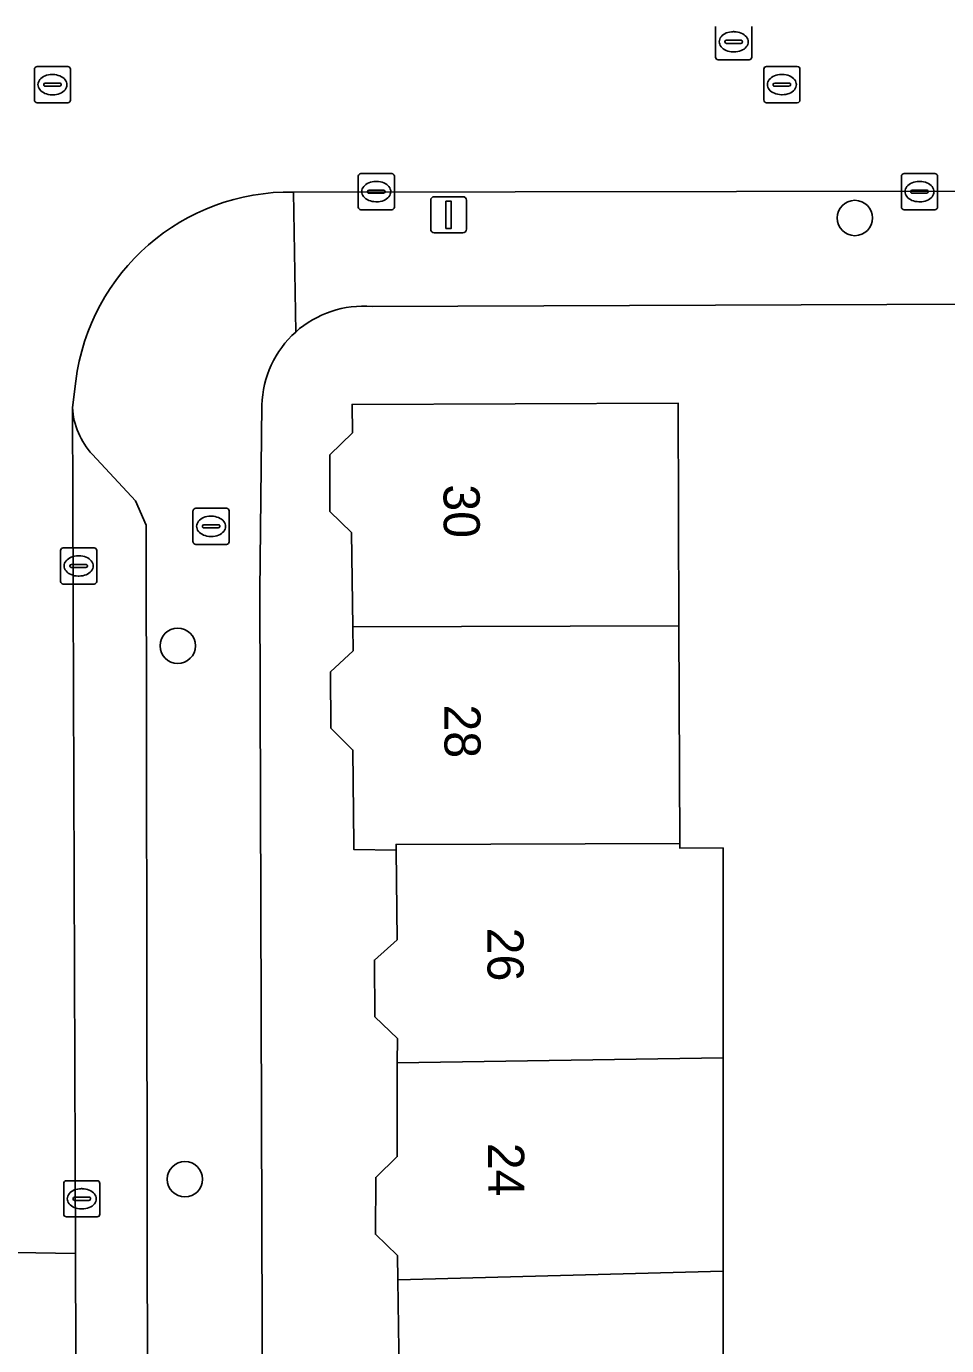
# Model space of a CAD drawing. Extents: x 160732 to 162107, y 387428 to 388479.
# Drawn here: x 161065.16 to 161090.63, y 388098.03 to 388134.52 of the extents above; entities that cross this region are included whole.
import ezdxf

# ---------------------------------------------------------------- set-up
doc = ezdxf.new("R2010")
doc.units = 0
for name, color, linetype in [('IMGEO_Boom', 7, 'Continuous'), ('IMGEO_Brandkraan', 7, 'Continuous'), ('IMGEO_Erf', 7, 'Continuous'), ('IMGEO_Kolk', 7, 'Continuous'), ('IMGEO_Lichtmast', 7, 'Continuous'), ('IMGEO_Pand', 7, 'Continuous'), ('IMGEO_Pand_nummerreeks', 7, 'Continuous'), ('IMGEO_Parkeervlak_open', 7, 'Continuous'), ('IMGEO_Rijbaan_lokaal_open', 7, 'Continuous'), ('IMGEO_Rioolput', 7, 'Continuous'), ('IMGEO_Voetpad_open', 7, 'Continuous')]:
    doc.layers.add(name, color=color, linetype=linetype)

msp = doc.modelspace()

# ---------------------------------------------------------------- linework, layer by layer
at = {"layer": 'IMGEO_Boom'}
for centre in [(161088.094, 388129.219), (161069.354, 388117.385), (161069.552, 388102.631)]:
    msp.add_circle(centre, 0.489, dxfattribs=at)
at = {"layer": 'IMGEO_Brandkraan'}
for p, q in [((161069.851, 388121.19), (161070.703, 388121.19)), ((161069.776, 388120.264), (161069.776, 388121.116)), ((161070.264, 388120.97), (161070.289, 388120.97)), ((161070.777, 388121.116), (161070.777, 388120.264)), ((161070.035, 388120.684), (161070.035, 388120.696)), ((161070.473, 388120.647), (161070.075, 388120.647)), ((161070.078, 388120.733), (161070.476, 388120.733)), ((161070.519, 388120.696), (161070.519, 388120.684)), ((161070.703, 388120.19), (161069.851, 388120.19)), ((161070.287, 388120.41), (161070.262, 388120.41))]:
    msp.add_line(p, q, dxfattribs=at)
for points in [[(161069.851, 388121.19), (161070.703, 388121.19)], [(161069.776, 388120.264), (161069.776, 388121.116)], [(161070.777, 388121.116), (161070.777, 388120.264)], [(161070.703, 388120.19), (161069.851, 388120.19)]]:
    msp.add_lwpolyline(points, dxfattribs=at)
for centre, radius, start, end in [((161069.853, 388121.114), 0.0765, 91.552, 178.448), ((161069.853, 388121.114), 0.0765, 91.552, 178.448), ((161070.701, 388121.114), 0.0765, 1.552, 88.448), ((161070.701, 388121.114), 0.0765, 1.552, 88.448), ((161070.075, 388120.693), 0.0403, 85.8775, 175.7526), ((161070.072, 388120.683), 0.0366, 178.938, 274.7102), ((161070.476, 388120.69), 0.043, 264.8664, 352.4533), ((161070.48, 388120.695), 0.0386, 1.7309, 96.639), ((161069.853, 388120.266), 0.0765, 181.552, 268.448), ((161069.853, 388120.266), 0.0765, 181.552, 268.448), ((161070.701, 388120.266), 0.0765, 271.552, 358.448), ((161070.701, 388120.266), 0.0765, 271.552, 358.448)]:
    msp.add_arc(centre, radius, start, end, dxfattribs=at)
for centre, major_axis, ratio, start_param, end_param in [((161070.263, 388120.69), (-0.387, 0.002), 0.722429, 4.712389, 7.853982), ((161070.288, 388120.69), (-0.39, 0.002), 0.717154, 1.570796, 4.712389)]:
    msp.add_ellipse(centre, major_axis=major_axis, ratio=ratio, start_param=start_param, end_param=end_param, dxfattribs=at)
at = {"layer": 'IMGEO_Erf'}
for points in [[(161098.485, 388126.866), (161074.731, 388126.768)], [(161075.479, 388097.267), (161075.447, 388099.851), (161075.439, 388100.517), (161074.827, 388101.11), (161074.835, 388102.682), (161075.427, 388103.257), (161075.431, 388105.846), (161075.432, 388106.522), (161074.813, 388107.119), (161074.796, 388108.691), (161075.43, 388109.256), (161075.397, 388111.731), (161074.228, 388111.749), (161074.227, 388111.888), (161074.201, 388114.502), (161073.591, 388115.112), (161073.585, 388116.667), (161074.207, 388117.251), (161074.197, 388117.906), (161074.159, 388120.52), (161073.564, 388121.098), (161073.561, 388122.665), (161074.19, 388123.274), (161074.181, 388124.064), (161083.201, 388124.099), (161083.225, 388117.934), (161083.247, 388111.922), (161083.248, 388111.79), (161084.448, 388111.795), (161084.448, 388105.986), (161084.448, 388100.089), (161084.448, 388099.909), (161084.448, 388094.12)], [(161071.685, 388124.043), (161071.624, 388118.893), (161071.804, 388063.698)]]:
    msp.add_lwpolyline(points, dxfattribs=at)
for centre, radius, start, end in [((161074.488, 388123.971), 2.808, 85.0387, 131.7661), ((161074.485, 388123.977), 2.8, 131.8022, 178.6583)]:
    msp.add_arc(centre, radius, start, end, dxfattribs=at)
at = {"layer": 'IMGEO_Kolk'}
for p, q in [((161074.348, 388129.522), (161074.348, 388130.374)), ((161074.423, 388130.448), (161075.275, 388130.448)), ((161075.349, 388130.374), (161075.349, 388129.522)), ((161089.382, 388129.522), (161089.382, 388130.374)), ((161089.457, 388130.448), (161090.309, 388130.448)), ((161090.383, 388130.374), (161090.383, 388129.522)), ((161074.607, 388129.942), (161074.607, 388129.954)), ((161074.65, 388129.991), (161075.048, 388129.991)), ((161074.836, 388130.228), (161074.861, 388130.228)), ((161075.091, 388129.954), (161075.091, 388129.942)), ((161089.641, 388129.942), (161089.641, 388129.954)), ((161089.684, 388129.991), (161090.082, 388129.991)), ((161089.87, 388130.228), (161089.895, 388130.228)), ((161090.125, 388129.954), (161090.125, 388129.942)), ((161075.045, 388129.905), (161074.647, 388129.905)), ((161074.859, 388129.668), (161074.834, 388129.668)), ((161090.079, 388129.905), (161089.681, 388129.905)), ((161089.893, 388129.668), (161089.868, 388129.668)), ((161075.275, 388129.448), (161074.423, 388129.448)), ((161090.309, 388129.448), (161089.457, 388129.448)), ((161066.186, 388120.095), (161067.038, 388120.095)), ((161066.111, 388119.169), (161066.111, 388120.021)), ((161066.599, 388119.875), (161066.624, 388119.875)), ((161067.112, 388120.021), (161067.112, 388119.169)), ((161066.37, 388119.589), (161066.37, 388119.601)), ((161066.808, 388119.552), (161066.41, 388119.552)), ((161066.413, 388119.638), (161066.811, 388119.638)), ((161066.854, 388119.601), (161066.854, 388119.589)), ((161067.038, 388119.095), (161066.186, 388119.095)), ((161066.622, 388119.315), (161066.597, 388119.315)), ((161066.272, 388102.59), (161067.124, 388102.59)), ((161066.197, 388101.664), (161066.197, 388102.516)), ((161066.685, 388102.37), (161066.71, 388102.37)), ((161067.198, 388102.516), (161067.198, 388101.664)), ((161066.456, 388102.084), (161066.456, 388102.096)), ((161066.894, 388102.047), (161066.496, 388102.047)), ((161066.499, 388102.133), (161066.897, 388102.133)), ((161066.94, 388102.096), (161066.94, 388102.084)), ((161067.124, 388101.59), (161066.272, 388101.59)), ((161066.708, 388101.81), (161066.683, 388101.81))]:
    msp.add_line(p, q, dxfattribs=at)
for points in [[(161074.348, 388129.522), (161074.348, 388130.374)], [(161074.423, 388130.448), (161075.275, 388130.448)], [(161075.349, 388130.374), (161075.349, 388129.522)], [(161089.382, 388129.522), (161089.382, 388130.374)], [(161089.457, 388130.448), (161090.309, 388130.448)], [(161090.383, 388130.374), (161090.383, 388129.522)], [(161075.275, 388129.448), (161074.423, 388129.448)], [(161090.309, 388129.448), (161089.457, 388129.448)], [(161066.186, 388120.095), (161067.038, 388120.095)], [(161066.111, 388119.169), (161066.111, 388120.021)], [(161067.112, 388120.021), (161067.112, 388119.169)], [(161067.038, 388119.095), (161066.186, 388119.095)], [(161066.272, 388102.59), (161067.124, 388102.59)], [(161066.197, 388101.664), (161066.197, 388102.516)], [(161067.198, 388102.516), (161067.198, 388101.664)], [(161067.124, 388101.59), (161066.272, 388101.59)]]:
    msp.add_lwpolyline(points, dxfattribs=at)
for centre, radius, start, end in [((161074.425, 388130.372), 0.0765, 91.552, 178.448), ((161074.425, 388130.372), 0.0765, 91.552, 178.448), ((161075.273, 388130.372), 0.0765, 1.552, 88.448), ((161075.273, 388130.372), 0.0765, 1.552, 88.448), ((161089.459, 388130.372), 0.0765, 91.552, 178.448), ((161089.459, 388130.372), 0.0765, 91.552, 178.448), ((161090.307, 388130.372), 0.0765, 1.552, 88.448), ((161090.307, 388130.372), 0.0765, 1.552, 88.448), ((161074.647, 388129.951), 0.0403, 85.8775, 175.7526), ((161074.644, 388129.941), 0.0366, 178.938, 274.7102), ((161075.048, 388129.948), 0.043, 264.8664, 352.4533), ((161075.052, 388129.953), 0.0386, 1.7309, 96.639), ((161089.681, 388129.951), 0.0403, 85.8775, 175.7526), ((161089.678, 388129.941), 0.0366, 178.938, 274.7102), ((161090.082, 388129.948), 0.043, 264.8664, 352.4533), ((161090.086, 388129.953), 0.0386, 1.7309, 96.639), ((161074.425, 388129.524), 0.0765, 181.552, 268.448), ((161074.425, 388129.524), 0.0765, 181.552, 268.448), ((161075.273, 388129.524), 0.0765, 271.552, 358.448), ((161075.273, 388129.524), 0.0765, 271.552, 358.448), ((161089.459, 388129.524), 0.0765, 181.552, 268.448), ((161089.459, 388129.524), 0.0765, 181.552, 268.448), ((161090.307, 388129.524), 0.0765, 271.552, 358.448), ((161090.307, 388129.524), 0.0765, 271.552, 358.448), ((161066.188, 388120.019), 0.0765, 91.552, 178.448), ((161066.188, 388120.019), 0.0765, 91.552, 178.448), ((161067.036, 388120.019), 0.0765, 1.552, 88.448), ((161067.036, 388120.019), 0.0765, 1.552, 88.448), ((161066.41, 388119.598), 0.0403, 85.8775, 175.7526), ((161066.407, 388119.588), 0.0366, 178.938, 274.7102), ((161066.811, 388119.595), 0.043, 264.8664, 352.4533), ((161066.815, 388119.6), 0.0386, 1.7309, 96.639), ((161066.188, 388119.171), 0.0765, 181.552, 268.448), ((161066.188, 388119.171), 0.0765, 181.552, 268.448), ((161067.036, 388119.171), 0.0765, 271.552, 358.448), ((161067.036, 388119.171), 0.0765, 271.552, 358.448), ((161066.274, 388102.514), 0.0765, 91.552, 178.448), ((161066.274, 388102.514), 0.0765, 91.552, 178.448), ((161067.122, 388102.514), 0.0765, 1.552, 88.448), ((161067.122, 388102.514), 0.0765, 1.552, 88.448), ((161066.496, 388102.093), 0.0403, 85.8775, 175.7526), ((161066.493, 388102.083), 0.0366, 178.938, 274.7102), ((161066.897, 388102.09), 0.043, 264.8664, 352.4533), ((161066.901, 388102.095), 0.0386, 1.7309, 96.639), ((161066.274, 388101.666), 0.0765, 181.552, 268.448), ((161066.274, 388101.666), 0.0765, 181.552, 268.448), ((161067.122, 388101.666), 0.0765, 271.552, 358.448), ((161067.122, 388101.666), 0.0765, 271.552, 358.448)]:
    msp.add_arc(centre, radius, start, end, dxfattribs=at)
for centre, major_axis, ratio, start_param, end_param in [((161074.835, 388129.948), (-0.387, 0.002), 0.722429, 4.712389, 7.853982), ((161074.86, 388129.948), (-0.39, 0.002), 0.717154, 1.570796, 4.712389), ((161089.869, 388129.948), (-0.387, 0.002), 0.722429, 4.712389, 7.853982), ((161089.894, 388129.948), (-0.39, 0.002), 0.717154, 1.570796, 4.712389), ((161066.598, 388119.595), (-0.387, 0.002), 0.722429, 4.712389, 7.853982), ((161066.623, 388119.595), (-0.39, 0.002), 0.717154, 1.570796, 4.712389), ((161066.684, 388102.09), (-0.387, 0.002), 0.722429, 4.712389, 7.853982), ((161066.709, 388102.09), (-0.39, 0.002), 0.717154, 1.570796, 4.712389)]:
    msp.add_ellipse(centre, major_axis=major_axis, ratio=ratio, start_param=start_param, end_param=end_param, dxfattribs=at)
at = {"layer": 'IMGEO_Lichtmast'}
for p, q in [((161076.355, 388128.908), (161076.355, 388129.708)), ((161076.355, 388129.708), (161076.355, 388128.908)), ((161076.455, 388129.808), (161077.245, 388129.808)), ((161077.245, 388129.808), (161076.455, 388129.808)), ((161077.345, 388129.708), (161077.345, 388128.908)), ((161077.345, 388128.908), (161077.345, 388129.708)), ((161077.245, 388128.808), (161076.455, 388128.808)), ((161076.455, 388128.808), (161077.245, 388128.808))]:
    msp.add_line(p, q, dxfattribs=at)
msp.add_lwpolyline([(161076.775, 388129.683), (161076.925, 388129.683), (161076.925, 388128.933), (161076.775, 388128.933), (161076.775, 388129.683)], dxfattribs=at)
for centre, start, end in [((161076.455, 388129.708), 90, 180), ((161076.455, 388129.708), 90, 180), ((161077.245, 388129.708), 0, 90), ((161077.245, 388129.708), 360, 90), ((161076.455, 388128.908), 180, 270), ((161076.455, 388128.908), 180, 270), ((161077.245, 388128.908), 270, 0), ((161077.245, 388128.908), 270, 0)]:
    msp.add_arc(centre, 0.1, start, end, dxfattribs=at)
at = {"layer": 'IMGEO_Pand'}
for points in [[(161083.225, 388117.934), (161083.201, 388124.099), (161074.181, 388124.064), (161074.19, 388123.274), (161073.561, 388122.665), (161073.564, 388121.098), (161074.159, 388120.52), (161074.197, 388117.906)], [(161083.225, 388117.934), (161074.197, 388117.906), (161074.207, 388117.251), (161073.585, 388116.667), (161073.591, 388115.112), (161074.201, 388114.502), (161074.227, 388111.888), (161074.228, 388111.749), (161075.397, 388111.731), (161075.395, 388111.892), (161083.247, 388111.922)], [(161084.448, 388111.795), (161083.248, 388111.79), (161083.247, 388111.922), (161075.395, 388111.892), (161075.397, 388111.731), (161075.43, 388109.256), (161074.796, 388108.691), (161074.813, 388107.119), (161075.432, 388106.522), (161075.431, 388105.846), (161084.448, 388105.986)], [(161084.448, 388100.089), (161084.448, 388105.986), (161075.431, 388105.846), (161075.427, 388103.257), (161074.835, 388102.682), (161074.827, 388101.11), (161075.439, 388100.517), (161075.447, 388099.851)], [(161084.448, 388094.12), (161084.448, 388099.909), (161084.448, 388100.089), (161075.447, 388099.851), (161075.479, 388097.267), (161074.852, 388096.67), (161074.85, 388095.063), (161075.459, 388094.523), (161075.472, 388093.867)]]:
    msp.add_lwpolyline(points, close=True, dxfattribs=at)
at = {"layer": 'IMGEO_Parkeervlak_open'}
for points in [[(161066.439, 388123.975), (161066.52, 388100.574), (161066.653, 388062.032)], [(161068.559, 388065.351), (161068.479, 388120.722), (161068.185, 388121.398), (161066.995, 388122.678)]]:
    msp.add_lwpolyline(points, dxfattribs=at)
msp.add_arc((161068.521, 388124.1), 2.086, 183.4314, 222.9765, dxfattribs=at)
at = {"layer": 'IMGEO_Rijbaan_lokaal_open'}
for points in [[(161072.559, 388129.937), (161090.955, 388129.958)], [(161066.439, 388123.975), (161066.532, 388124.702)], [(161066.52, 388100.574), (161066.439, 388123.975)], [(161066.63, 388061.416), (161066.653, 388062.032), (161066.52, 388100.574), (161061.56, 388100.662), (161061.567, 388098.378), (161061.554, 388088.854), (161061.64, 388065.321), (161061.565, 388060.62), (161061.58, 388050.897), (161067.695, 388050.903)], [(161061.56, 388100.662), (161066.52, 388100.574)]]:
    msp.add_lwpolyline(points, dxfattribs=at)
msp.add_arc((161072.461, 388123.963), 5.975, 89.0574, 172.8972, dxfattribs=at)
at = {"layer": 'IMGEO_Rioolput'}
for p, q in [((161084.24, 388133.667), (161084.24, 388134.519)), ((161084.728, 388134.373), (161084.753, 388134.373)), ((161085.241, 388134.519), (161085.241, 388133.667)), ((161084.499, 388134.087), (161084.499, 388134.099)), ((161084.937, 388134.05), (161084.539, 388134.05)), ((161084.542, 388134.136), (161084.94, 388134.136)), ((161084.983, 388134.099), (161084.983, 388134.087)), ((161085.167, 388133.593), (161084.315, 388133.593)), ((161084.751, 388133.813), (161084.726, 388133.813)), ((161065.386, 388132.481), (161065.386, 388133.333)), ((161065.461, 388133.407), (161066.313, 388133.407)), ((161066.387, 388133.333), (161066.387, 388132.481)), ((161085.574, 388132.483), (161085.574, 388133.335)), ((161085.649, 388133.409), (161086.501, 388133.409)), ((161086.575, 388133.335), (161086.575, 388132.483)), ((161065.645, 388132.901), (161065.645, 388132.913)), ((161066.083, 388132.864), (161065.685, 388132.864)), ((161065.688, 388132.95), (161066.086, 388132.95)), ((161065.874, 388133.187), (161065.899, 388133.187)), ((161066.129, 388132.913), (161066.129, 388132.901)), ((161085.833, 388132.903), (161085.833, 388132.915)), ((161086.271, 388132.866), (161085.873, 388132.866)), ((161085.876, 388132.952), (161086.274, 388132.952)), ((161086.062, 388133.189), (161086.087, 388133.189)), ((161086.317, 388132.915), (161086.317, 388132.903)), ((161065.897, 388132.627), (161065.872, 388132.627)), ((161086.085, 388132.629), (161086.06, 388132.629)), ((161066.313, 388132.407), (161065.461, 388132.407)), ((161086.501, 388132.409), (161085.649, 388132.409))]:
    msp.add_line(p, q, dxfattribs=at)
for points in [[(161084.24, 388133.667), (161084.24, 388134.519)], [(161085.241, 388134.519), (161085.241, 388133.667)], [(161085.167, 388133.593), (161084.315, 388133.593)], [(161065.386, 388132.481), (161065.386, 388133.333)], [(161065.461, 388133.407), (161066.313, 388133.407)], [(161066.387, 388133.333), (161066.387, 388132.481)], [(161085.574, 388132.483), (161085.574, 388133.335)], [(161085.649, 388133.409), (161086.501, 388133.409)], [(161086.575, 388133.335), (161086.575, 388132.483)], [(161066.313, 388132.407), (161065.461, 388132.407)], [(161086.501, 388132.409), (161085.649, 388132.409)]]:
    msp.add_lwpolyline(points, dxfattribs=at)
for centre, radius, start, end in [((161084.539, 388134.096), 0.0403, 85.8775, 175.7526), ((161084.536, 388134.086), 0.0366, 178.938, 274.7102), ((161084.94, 388134.093), 0.043, 264.8664, 352.4533), ((161084.944, 388134.098), 0.0386, 1.7309, 96.639), ((161084.317, 388133.669), 0.0765, 181.552, 268.448), ((161084.317, 388133.669), 0.0765, 181.552, 268.448), ((161085.165, 388133.669), 0.0765, 271.552, 358.448), ((161085.165, 388133.669), 0.0765, 271.552, 358.448), ((161065.463, 388133.331), 0.0765, 91.552, 178.448), ((161065.463, 388133.331), 0.0765, 91.552, 178.448), ((161066.311, 388133.331), 0.0765, 1.552, 88.448), ((161066.311, 388133.331), 0.0765, 1.552, 88.448), ((161085.651, 388133.333), 0.0765, 91.552, 178.448), ((161085.651, 388133.333), 0.0765, 91.552, 178.448), ((161086.499, 388133.333), 0.0765, 1.552, 88.448), ((161086.499, 388133.333), 0.0765, 1.552, 88.448), ((161065.685, 388132.91), 0.0403, 85.8775, 175.7526), ((161065.682, 388132.9), 0.0366, 178.938, 274.7102), ((161066.086, 388132.907), 0.043, 264.8664, 352.4533), ((161066.09, 388132.912), 0.0386, 1.7309, 96.639), ((161085.873, 388132.912), 0.0403, 85.8775, 175.7526), ((161085.87, 388132.902), 0.0366, 178.938, 274.7102), ((161086.274, 388132.909), 0.043, 264.8664, 352.4533), ((161086.278, 388132.914), 0.0386, 1.7309, 96.639), ((161065.463, 388132.483), 0.0765, 181.552, 268.448), ((161065.463, 388132.483), 0.0765, 181.552, 268.448), ((161066.311, 388132.483), 0.0765, 271.552, 358.448), ((161066.311, 388132.483), 0.0765, 271.552, 358.448), ((161085.651, 388132.485), 0.0765, 181.552, 268.448), ((161085.651, 388132.485), 0.0765, 181.552, 268.448), ((161086.499, 388132.485), 0.0765, 271.552, 358.448), ((161086.499, 388132.485), 0.0765, 271.552, 358.448)]:
    msp.add_arc(centre, radius, start, end, dxfattribs=at)
for centre, major_axis, ratio, start_param, end_param in [((161084.727, 388134.093), (-0.387, 0.002), 0.722429, 4.712389, 7.853982), ((161084.752, 388134.093), (-0.39, 0.002), 0.717154, 1.570796, 4.712389), ((161065.873, 388132.907), (-0.387, 0.002), 0.722429, 4.712389, 7.853982), ((161065.898, 388132.907), (-0.39, 0.002), 0.717154, 1.570796, 4.712389), ((161086.061, 388132.909), (-0.387, 0.002), 0.722429, 4.712389, 7.853982), ((161086.086, 388132.909), (-0.39, 0.002), 0.717154, 1.570796, 4.712389)]:
    msp.add_ellipse(centre, major_axis=major_axis, ratio=ratio, start_param=start_param, end_param=end_param, dxfattribs=at)
at = {"layer": 'IMGEO_Voetpad_open'}
for points in [[(161149.577, 388130.075), (161148.814, 388130.087), (161131.623, 388130.048), (161131.616, 388128.954), (161122.469, 388128.958), (161122.435, 388130.036), (161100.162, 388129.953), (161100.142, 388128.877), (161090.884, 388128.863), (161090.955, 388129.958), (161072.559, 388129.937), (161072.618, 388126.065)], [(161072.618, 388126.065), (161072.559, 388129.937)], [(161074.731, 388126.768), (161098.485, 388126.866), (161099.983, 388126.872), (161130.593, 388126.998), (161136.679, 388127.008), (161139.701, 388127.012), (161144.21, 388127.021), (161145.129, 388127.023), (161149.679, 388126.939)], [(161066.532, 388124.702), (161066.439, 388123.975)], [(161071.624, 388118.893), (161071.685, 388124.043)], [(161066.995, 388122.678), (161068.185, 388121.398), (161068.479, 388120.722), (161068.559, 388065.351)], [(161070.621, 388057.563), (161071.804, 388063.698), (161071.624, 388118.893)]]:
    msp.add_lwpolyline(points, dxfattribs=at)
for centre, radius, start, end in [((161072.461, 388123.963), 5.975, 89.0574, 172.8972), ((161074.488, 388123.971), 2.808, 85.0387, 131.7661), ((161074.485, 388123.977), 2.8, 131.8022, 178.6583), ((161068.521, 388124.1), 2.086, 183.4314, 222.9765)]:
    msp.add_arc(centre, radius, start, end, dxfattribs=at)

# ---------------------------------------------------------------- texts
at = {"layer": 'IMGEO_Pand_nummerreeks'}
for s, rotation, p in [('30', 270.2165, (161076.709, 388121.852)), ('28', 270.2175, (161076.732, 388115.764)), ('26', 270.1774, (161077.923, 388109.59)), ('24', 270.1781, (161077.942, 388103.638))]:
    msp.add_text(s, height=1, rotation=rotation, dxfattribs=at).set_placement(p)

doc.saveas('drawing.dxf')
